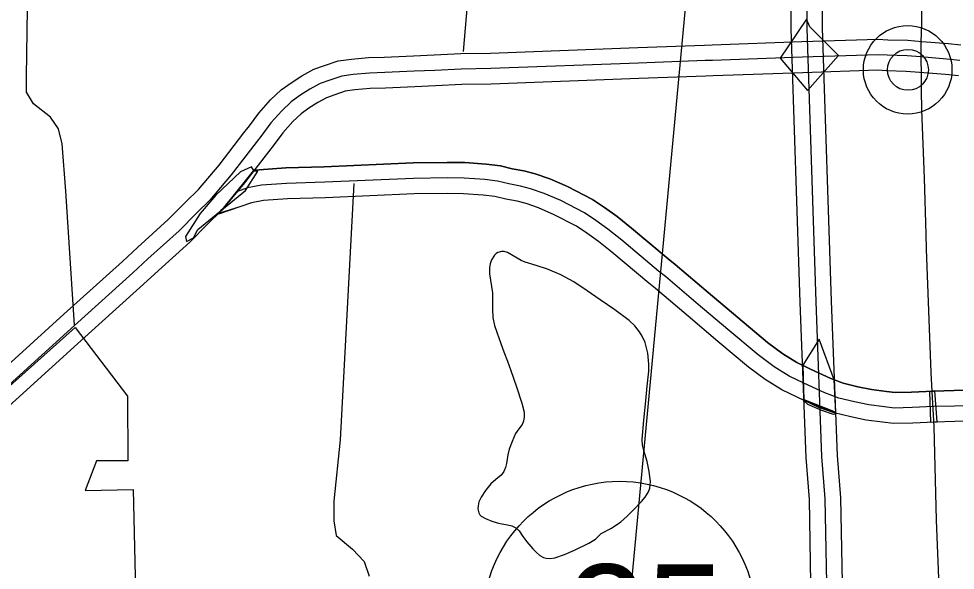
# Model space of a CAD drawing. Extents: x 2480962 to 2688785, y 277103 to 599240.
# Drawn here: x 2551211 to 2557238, y 434026 to 437575 of the extents above; entities that cross this region are included whole.
import ezdxf

# ---------------------------------------------------------------- set-up
doc = ezdxf.new("R2010")
doc.units = 0
for name, color, linetype in [('Cities Incorporated Area', 7, 'Continuous'), ('County Routes Highway Center Lines', 7, 'Continuous'), ('County Seat', 7, 'Continuous'), ('Lakes and Ponds', 7, 'Continuous'), ('Level 31', 7, 'Continuous'), ('Planning Number US Highways', 7, 'Continuous'), ('Section Lines', 7, 'Continuous'), ('State Routes Highway Center Lines', 7, 'Continuous'), ('Swamps', 7, 'Continuous'), ('US Route Divided Highway Outline and Fill', 7, 'Continuous'), ('US Routes Highway Center Lines', 7, 'Continuous')]:
    doc.layers.add(name, color=color, linetype=linetype)

msp = doc.modelspace()

# ---------------------------------------------------------------- linework, layer by layer
at = {"layer": 'Cities Incorporated Area'}
msp.add_lwpolyline([(2550786.428, 434886.435), (2551574.074, 435587.328), (2551909.899, 435146.37), (2551912.075, 434729.712), (2551711.814, 434729.981), (2551638.426, 434539.61), (2551948.331, 434545.165), (2551964.5, 433798.873), (2551319.188, 433812.387), (2550804.853, 432915.759)], dxfattribs=at)
at = {"layer": 'County Routes Highway Center Lines'}
for points in [[(2551570.442, 435603.057), (2551512.976, 436465.043), (2551489.99, 436769.612), (2551467.003, 436867.303), (2551415.284, 436942.009), (2551306.099, 437028.207), (2551260.127, 437102.913), (2551260.127, 437200.605), (2551277.366, 438372.906), (2552351.976, 438395.892), (2553116.27, 438436.118), (2553851.831, 438487.837), (2554024.229, 438505.077)], [(2554073.791, 437364.353), (2554121.92, 437941.913)], [(2553366.511, 436515.173), (2553279.619, 434864.235), (2553239.516, 434469.882), (2553239.516, 434342.886), (2553252.884, 434249.311), (2553359.827, 434162.419), (2553433.35, 434082.212), (2553466.77, 433988.637)]]:
    msp.add_lwpolyline(points, dxfattribs=at)
at = {"layer": 'County Seat'}
for centre, radius in [((2556931.894, 437246.375), 284.821), ((2556933.501, 437246.375), 131.762)]:
    msp.add_circle(centre, radius, dxfattribs=at)
at = {"layer": 'Lakes and Ponds'}
msp.add_lwpolyline([(2554959.984, 434262.815), (2555026.14, 434295.964), (2555085.903, 434338.3), (2555126.01, 434374.814), (2555164.282, 434413.184), (2555218.874, 434467.721), (2555243.324, 434497.15), (2555263.302, 434530.553), (2555271.753, 434553.878), (2555276.661, 434596.247), (2555268.808, 434661.518), (2555255.764, 434725.745), (2555234.457, 434796.433), (2555224.71, 434831.88), (2555222.426, 434867.83), (2555233.872, 434992.014), (2555245.972, 435116.196), (2555255.448, 435211.321), (2555264.906, 435306.444), (2555266.896, 435352.651), (2555260.255, 435421.83), (2555241.644, 435490.881), (2555223.544, 435532.148), (2555206.606, 435560.598), (2555176.05, 435599.031), (2555139.638, 435632.098), (2555047.149, 435701.016), (2554953.178, 435766.969), (2554868.621, 435824.792), (2554782.808, 435880.931), (2554699.911, 435926.257), (2554612.804, 435963.23), (2554541.48, 435987.212), (2554469.636, 436008.922), (2554445.132, 436019.284), (2554355.736, 436069.652), (2554333.865, 436076.432), (2554317.921, 436077.722), (2554295.012, 436071.73), (2554284.113, 436064.473), (2554273.648, 436053.945), (2554253.713, 436023.735), (2554243.829, 435997.228), (2554239.89, 435973.992), (2554240.837, 435933.258), (2554260.605, 435810.991), (2554259.355, 435705.109), (2554262.162, 435652.32), (2554273.608, 435600.033), (2554303.387, 435515.022), (2554333.662, 435431.895), (2554355.493, 435371.475), (2554377.321, 435311.053), (2554413.579, 435206.18), (2554448.427, 435100.831), (2554462.804, 435042.711), (2554464.517, 435013.205), (2554460.332, 434984.865), (2554450.503, 434963.854), (2554428.315, 434935.075), (2554408.425, 434905.038), (2554386.992, 434855.049), (2554367.326, 434804.236), (2554358.084, 434768.662), (2554349.251, 434713.64), (2554342.693, 434686.801), (2554331.996, 434661.281), (2554314.604, 434638.332), (2554281.15, 434610.249), (2554248.396, 434581.054), (2554215.235, 434539.452), (2554185.986, 434495.816), (2554172.48, 434466.083), (2554166.577, 434440.467), (2554165.59, 434421.152), (2554171.223, 434394.656), (2554177.849, 434383.53), (2554187.388, 434374.439), (2554214.106, 434358.538), (2554255.921, 434341.98), (2554298.861, 434328.346), (2554356.079, 434317.265), (2554384.22, 434310.801), (2554410.152, 434298.086), (2554430.968, 434278.697), (2554455.283, 434243.895), (2554479.857, 434209.24), (2554519.473, 434163.37), (2554540.874, 434141.419), (2554565.407, 434120.596), (2554587.738, 434108.335), (2554605.884, 434103.367), (2554633.812, 434101.756), (2554660.669, 434105.967), (2554724.119, 434127.015), (2554786.892, 434155.065), (2554879.61, 434199.713), (2554922.212, 434226.941), (2554959.984, 434262.815)], dxfattribs=at)
at = {"layer": 'Level 31'}
msp.add_line((2552565.229, 436400.268), (2552722.446, 436596.789), dxfattribs=at)
for points in [[(2556280.919, 437571.805), (2556111.042, 437322.343), (2556287.537, 437112.618), (2556486.094, 437337.796), (2556302.981, 437523.237)], [(2552750.655, 436593.853), (2552726.475, 436594.749), (2552708.564, 436622.511), (2552637.814, 436590.271), (2552480.194, 436438.92), (2552378.995, 436321.6), (2552283.169, 436172.936), (2552291.229, 436141.591), (2552336.007, 436164.876), (2552363.626, 436219.36), (2552670.806, 436470.119)], [(2556362.35, 435512.703), (2556256.187, 435344.644), (2556263.133, 435120.632), (2556469.346, 435037.712), (2556458.927, 435252.174)], [(2557071.646, 435177.187), (2557078.245, 434979.221), (2557121.963, 434980.046), (2557106.29, 435179.662)], [(2556264.646, 435123.419), (2556264.314, 435115.46), (2556286.533, 435095.231), (2556377.397, 435056.1), (2556451.348, 435030.565), (2556467.597, 435031.892), (2556466.602, 435042.172)]]:
    msp.add_lwpolyline(points, close=True, dxfattribs=at)
for points in [[(2552722.446, 436596.789), (2552727.806, 436602.149), (2552758.79, 436603.739), (2552930.235, 436615.061), (2553177.141, 436622.776), (2553749.38, 436647.389), (2553968.808, 436650.501), (2554082.055, 436648.906), (2554219.879, 436639.291), (2554310.773, 436627.508), (2554385.536, 436610.01), (2554462.091, 436595.949), (2554534.143, 436577.078), (2554628.715, 436543.895), (2554742.59, 436495.092), (2554903.233, 436412.336), (2554981.174, 436359.27), (2555062.912, 436301.573), (2555155.209, 436226.78), (2555391.349, 436028.974), (2555436.266, 435993.35), (2555647.917, 435812.598), (2555837.948, 435651.684), (2556030.657, 435490.841), (2556128.079, 435418.138), (2556218.008, 435361.932), (2556306.162, 435320.023), (2556436.957, 435259.084), (2556516.72, 435230.205), (2556611.577, 435207.209), (2556698.005, 435188.483), (2556794.81, 435176.749), (2556850.462, 435169.962), (2556957.386, 435172.813), (2557097.331, 435178.965), (2557230.453, 435182.061), (2557491.358, 435188.164)], [(2557499.519, 434988.3), (2557235.116, 434982.115), (2557104.048, 434979.067), (2556964.444, 434972.93), (2556840.97, 434969.638), (2556770.671, 434978.211), (2556664.725, 434991.053), (2556566.835, 435012.262), (2556458.942, 435038.418), (2556360.531, 435074.05), (2556220.992, 435139.062), (2556121.755, 435186.24), (2556015.078, 435252.913), (2555906.678, 435333.809), (2555709.247, 435498.595), (2555518.353, 435660.239), (2555309.143, 435838.907), (2555264.973, 435873.938), (2555028.029, 436072.418), (2554942.152, 436142.007), (2554867.219, 436194.901), (2554800.777, 436240.138), (2554657.295, 436314.053), (2554556.132, 436357.409), (2554475.601, 436385.665), (2554418.63, 436400.586), (2554344.658, 436414.173), (2554275.038, 436430.467), (2554200.046, 436440.188), (2554073.68, 436449.004), (2553968.818, 436450.481), (2553755.097, 436447.45), (2553184.562, 436422.911), (2552939.951, 436415.267), (2552785.768, 436405.085), (2552709.518, 436389.309), (2552641.081, 436366.04), (2552490.194, 436319.873), (2552509.846, 436335.952), (2552518.779, 436346.672), (2552542.004, 436373.47), (2552565.229, 436400.268)]]:
    msp.add_lwpolyline(points, dxfattribs=at)
at = {"layer": 'Planning Number US Highways'}
msp.add_circle((2555078.232, 433723.355), 875, dxfattribs=at)
at = {"layer": 'Section Lines'}
msp.add_line((2555575.201, 438442.713), (2555061.598, 432966.841), dxfattribs=at)
at = {"layer": 'State Routes Highway Center Lines'}
for points in [[(2557491.358, 435188.164), (2557230.453, 435182.061), (2557097.331, 435178.965), (2556957.386, 435172.813), (2556850.462, 435169.962), (2556794.81, 435176.749), (2556698.005, 435188.483), (2556611.577, 435207.209), (2556516.72, 435230.205), (2556436.957, 435259.084), (2556306.162, 435320.023), (2556218.008, 435361.932), (2556128.079, 435418.138), (2556030.657, 435490.841), (2555837.948, 435651.684), (2555647.917, 435812.598), (2555436.266, 435993.35), (2555391.349, 436028.974), (2555155.209, 436226.78), (2555062.912, 436301.573), (2554981.174, 436359.27), (2554903.233, 436412.336), (2554742.59, 436495.092), (2554628.715, 436543.895), (2554534.143, 436577.078), (2554462.091, 436595.949), (2554385.536, 436610.01), (2554310.773, 436627.508), (2554219.879, 436639.291), (2554082.055, 436648.906), (2553968.808, 436650.501), (2553749.38, 436647.389), (2553177.141, 436622.776), (2552930.235, 436615.061), (2552758.79, 436603.739), (2552727.806, 436598.576)], [(2557495.438, 435088.232), (2557232.785, 435082.088), (2557100.69, 435079.016), (2556960.915, 435072.872), (2556845.716, 435069.8), (2556782.741, 435077.48), (2556681.365, 435089.768), (2556589.206, 435109.736), (2556487.831, 435134.311), (2556398.744, 435166.567), (2556263.577, 435229.542), (2556169.882, 435274.086), (2556071.579, 435335.526), (2555968.668, 435412.325), (2555773.597, 435575.14), (2555583.135, 435736.418), (2555372.705, 435916.129), (2555328.161, 435951.456), (2555091.619, 436149.599), (2555002.532, 436221.79), (2554924.196, 436277.086), (2554852.005, 436326.237), (2554699.942, 436404.572), (2554592.423, 436450.652), (2554504.872, 436481.372), (2554440.361, 436498.268), (2554365.097, 436512.092), (2554292.906, 436528.987), (2554209.963, 436539.739), (2554077.868, 436548.955), (2553968.813, 436550.491), (2553752.238, 436547.419), (2553180.851, 436522.843), (2552935.093, 436515.164), (2552772.279, 436504.412), (2552683.192, 436485.98), (2552618.431, 436463.961)], [(2557499.519, 434988.3), (2557235.116, 434982.115), (2557104.048, 434979.067), (2556964.444, 434972.93), (2556840.97, 434969.638), (2556770.671, 434978.211), (2556664.725, 434991.053), (2556566.835, 435012.262), (2556458.942, 435038.418), (2556360.531, 435074.05), (2556220.992, 435139.062), (2556121.755, 435186.24), (2556015.078, 435252.913), (2555906.678, 435333.809), (2555709.247, 435498.595), (2555518.353, 435660.239), (2555309.143, 435838.907), (2555264.973, 435873.938), (2555028.029, 436072.418), (2554942.152, 436142.007), (2554867.219, 436194.901), (2554800.777, 436240.138), (2554657.295, 436314.053), (2554556.132, 436357.409), (2554475.601, 436385.665), (2554418.63, 436400.586), (2554344.658, 436414.173), (2554275.038, 436430.467), (2554200.046, 436440.188), (2554073.68, 436449.004), (2553968.818, 436450.481), (2553755.097, 436447.45), (2553184.562, 436422.911), (2552939.951, 436415.267), (2552785.768, 436405.085), (2552709.518, 436389.309), (2552495.554, 436318.087)]]:
    msp.add_lwpolyline(points, dxfattribs=at)
at = {"layer": 'Swamps'}
msp.add_lwpolyline([(2554959.984, 434262.815), (2555026.14, 434295.964), (2555085.903, 434338.3), (2555126.01, 434374.814), (2555164.282, 434413.184), (2555218.874, 434467.721), (2555243.324, 434497.15), (2555263.302, 434530.553), (2555271.753, 434553.878), (2555276.661, 434596.247), (2555268.808, 434661.518), (2555255.764, 434725.745), (2555234.457, 434796.433), (2555224.71, 434831.88), (2555222.426, 434867.83), (2555233.872, 434992.014), (2555245.972, 435116.196), (2555255.448, 435211.321), (2555264.906, 435306.444), (2555266.896, 435352.651), (2555260.255, 435421.83), (2555241.644, 435490.881), (2555223.544, 435532.148), (2555206.606, 435560.598), (2555176.05, 435599.031), (2555139.638, 435632.098), (2555047.149, 435701.016), (2554953.178, 435766.969), (2554868.621, 435824.792), (2554782.808, 435880.931), (2554699.911, 435926.257), (2554612.804, 435963.23), (2554541.48, 435987.212), (2554469.636, 436008.922), (2554445.132, 436019.284), (2554355.736, 436069.652), (2554333.865, 436076.432), (2554317.921, 436077.722), (2554295.012, 436071.73), (2554284.113, 436064.473), (2554273.648, 436053.945), (2554253.713, 436023.735), (2554243.829, 435997.228), (2554239.89, 435973.992), (2554240.837, 435933.258), (2554260.605, 435810.991), (2554259.355, 435705.109), (2554262.162, 435652.32), (2554273.608, 435600.033), (2554303.387, 435515.022), (2554333.662, 435431.895), (2554355.493, 435371.475), (2554377.321, 435311.053), (2554413.579, 435206.18), (2554448.427, 435100.831), (2554462.804, 435042.711), (2554464.517, 435013.205), (2554460.332, 434984.865), (2554450.503, 434963.854), (2554428.315, 434935.075), (2554408.425, 434905.038), (2554386.992, 434855.049), (2554367.326, 434804.236), (2554358.084, 434768.662), (2554349.251, 434713.64), (2554342.693, 434686.801), (2554331.996, 434661.281), (2554314.604, 434638.332), (2554281.15, 434610.249), (2554248.396, 434581.054), (2554215.235, 434539.452), (2554185.986, 434495.816), (2554172.48, 434466.083), (2554166.577, 434440.467), (2554165.59, 434421.152), (2554171.223, 434394.656), (2554177.849, 434383.53), (2554187.388, 434374.439), (2554214.106, 434358.538), (2554255.921, 434341.98), (2554298.861, 434328.346), (2554356.079, 434317.265), (2554384.22, 434310.801), (2554410.152, 434298.086), (2554430.968, 434278.697), (2554455.283, 434243.895), (2554479.857, 434209.24), (2554519.473, 434163.37), (2554540.874, 434141.419), (2554565.407, 434120.596), (2554587.738, 434108.335), (2554605.884, 434103.367), (2554633.812, 434101.756), (2554660.669, 434105.967), (2554724.119, 434127.015), (2554786.892, 434155.065), (2554879.61, 434199.713), (2554922.212, 434226.941), (2554959.984, 434262.815)], dxfattribs=at)
at = {"layer": 'US Route Divided Highway Outline and Fill'}
for points in [[(2556309.562, 433942.203), (2556298.985, 434481.616), (2556277.768, 434752.139), (2556240.431, 435749.565), (2556181.829, 437512.946), (2556181.829, 437711.729), (2556187.15, 438946.128), (2556181.834, 439982.661), (2556176.591, 440244.849), (2556150.865, 440553.55), (2556105.405, 440745.493), (2556055.721, 440909.453), (2555970.616, 441074.655), (2555863.398, 441258.458), (2555762.049, 441390.212), (2555635.564, 441541.994), (2555410.82, 441735.379), (2555088.82, 442046.644), (2554821.061, 442314.404), (2554566.127, 442585.272), (2554356.456, 442788.775)], [(2554708.667, 442725.638), (2554964.624, 442453.683), (2555229.043, 442189.264), (2555545.659, 441883.202), (2555778.588, 441682.775), (2555918.193, 441515.249), (2556029.715, 441370.271), (2556146.012, 441170.904), (2556241.848, 440984.869), (2556298.599, 440797.59), (2556348.931, 440585.077), (2556376.424, 440255.164), (2556381.824, 439985.173), (2556387.152, 438946.209), (2556381.829, 437711.298), (2556381.829, 437516.269), (2556440.307, 435756.627), (2556477.475, 434763.704), (2556498.832, 434491.404), (2556509.542, 433945.173)], [(2550845.938, 435080.493), (2551501.779, 435674.689), (2551878.345, 436013.598), (2551974.193, 436102.6), (2552173.328, 436283.013), (2552285.049, 436394.733), (2552367.679, 436475.711), (2552500.298, 436633.196), (2552660.203, 436840.733), (2552695.579, 436886.215), (2552755.837, 436967.741), (2552832.036, 437053.232), (2552899.81, 437117.134), (2552963.672, 437163.579), (2553032.74, 437208.38), (2553109.666, 437249.801), (2553179.47, 437275.008), (2553266.474, 437304.01), (2553352.074, 437315.954), (2553461.804, 437324.948), (2553563.018, 437328.438), (2553751.33, 437336.998), (2553884.75, 437342.129), (2554055.43, 437350.75), (2554246.283, 437354.188), (2555194.8, 437390.143), (2555625.057, 437405.571), (2555673.054, 437407.285), (2556250.783, 437427.857), (2556742.201, 437443.43), (2556803.383, 437439.831), (2556932.889, 437436.377), (2557022.98, 437429.311), (2557193.912, 437415.499), (2557274.072, 437407.149)], [(2557259.853, 437207.548), (2557175.494, 437216.335), (2557007.106, 437229.942), (2556922.397, 437236.586), (2556794.843, 437239.988), (2556739.491, 437243.244), (2556257.509, 437227.969), (2555680.181, 437207.412), (2555632.209, 437205.698), (2555202.172, 437190.279), (2554251.873, 437154.257), (2554062.277, 437150.841), (2553893.637, 437142.323), (2553759.715, 437137.172), (2553571.005, 437128.595), (2553473.426, 437125.23), (2553374.081, 437117.087), (2553312.3, 437108.466), (2553245.068, 437086.056), (2553191.484, 437066.706), (2553134.738, 437036.151), (2553076.989, 436998.692), (2553027.745, 436962.878), (2552975.558, 436913.673), (2552911.231, 436841.501), (2552854.955, 436765.364), (2552818.354, 436718.304), (2552656.077, 436507.69), (2552514.499, 436339.565), (2552425.756, 436252.598), (2552311.264, 436138.105), (2552109.385, 435955.206), (2552013.295, 435865.98), (2551635.818, 435526.251), (2550978.94, 434931.116)]]:
    msp.add_lwpolyline(points, dxfattribs=at)
at = {"layer": 'US Routes Highway Center Lines'}
for points in [[(2554637.397, 442655.455), (2554892.843, 442384.044), (2555158.932, 442117.954), (2555478.239, 441809.29), (2555707.076, 441612.384), (2555840.121, 441452.731), (2555946.557, 441314.364), (2556058.314, 441122.78), (2556148.785, 440947.161), (2556202.002, 440771.542), (2556249.898, 440569.314), (2556276.507, 440250.007), (2556281.829, 439983.917), (2556287.151, 438946.169), (2556281.829, 437711.514), (2556281.829, 437514.608), (2556340.369, 435753.096), (2556377.621, 434757.921), (2556398.909, 434486.51), (2556409.552, 433943.688)], [(2557021.376, 437667.26), (2557019.889, 437551.3), (2557016.916, 437418.987), (2557016.916, 437303.028), (2557018.402, 437234.641), (2557018.402, 437115.708), (2557021.376, 436987.855), (2557037.729, 436549.29), (2557048.135, 436188.032), (2557051.109, 436091.399), (2557080.842, 435299.008), (2557086.789, 435175.615), (2557099.279, 434951.176), (2557115.035, 434347.545), (2557131.389, 433920.873)], [(2557266.962, 437307.348), (2557184.703, 437315.917), (2557015.043, 437329.627), (2556927.643, 437336.482), (2556799.113, 437339.909), (2556740.846, 437343.337), (2556254.146, 437327.913), (2555676.618, 437307.348), (2555628.633, 437305.635), (2555198.486, 437290.211), (2554249.078, 437254.223), (2554058.853, 437250.795), (2553889.194, 437242.226), (2553755.522, 437237.085), (2553567.012, 437228.517), (2553467.615, 437225.089), (2553363.077, 437216.52), (2553289.387, 437206.238), (2553212.269, 437180.532), (2553150.575, 437158.253), (2553083.739, 437122.265), (2553020.331, 437081.135), (2552963.778, 437040.006), (2552903.797, 436983.453), (2552833.534, 436904.621), (2552775.267, 436825.789), (2552739.279, 436779.518), (2552578.188, 436570.443), (2552441.089, 436407.638), (2552355.402, 436323.665), (2552242.296, 436210.559), (2552041.789, 436028.903), (2551945.82, 435939.789), (2551568.799, 435600.47), (2550912.439, 435005.804)]]:
    msp.add_lwpolyline(points, dxfattribs=at)

# ---------------------------------------------------------------- texts
at = {"layer": 'Planning Number US Highways'}
msp.add_text('35', height=680, dxfattribs=at).set_placement((2554742.025, 433383.357))

doc.saveas('drawing.dxf')
